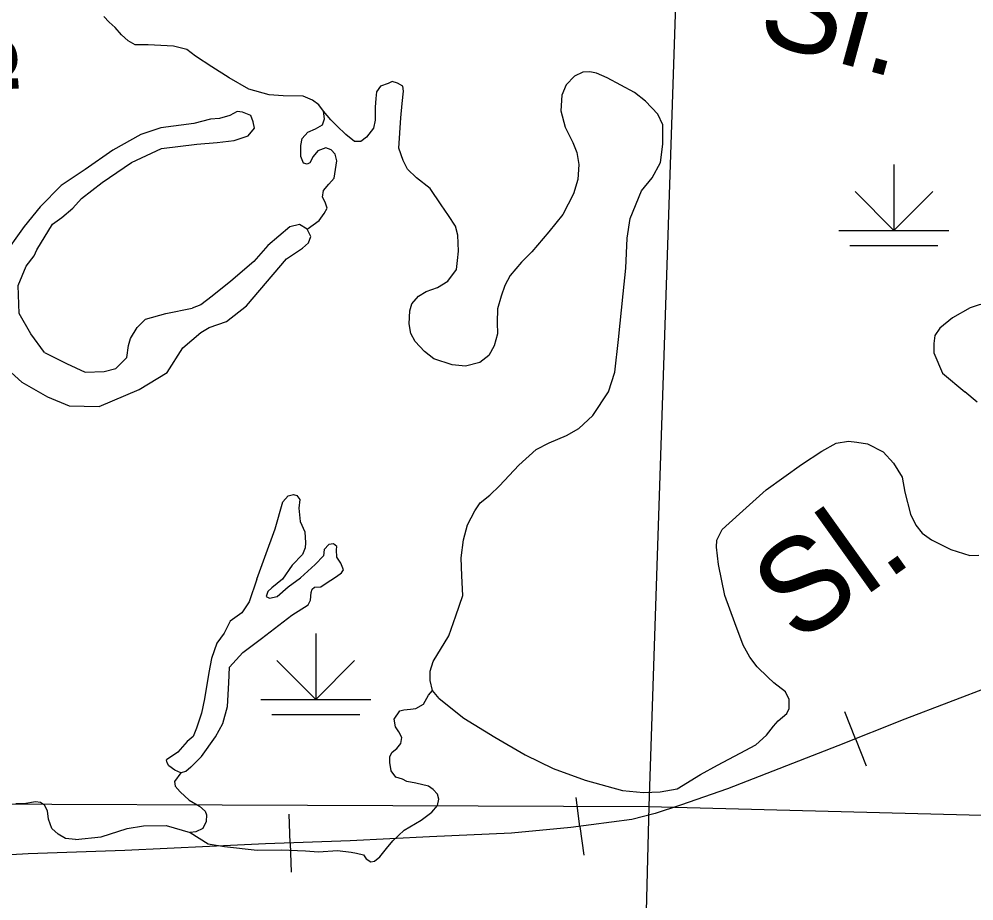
# Model space of a CAD drawing. Extents: x 8749 to 11879, y 13275 to 15339.
# Drawn here: x 10364.9 to 10451.7, y 13644.6 to 13724.7 of the extents above; entities that cross this region are included whole.
import ezdxf

# ---------------------------------------------------------------- set-up
doc = ezdxf.new("R2010")
doc.units = 0
for name, color, linetype in [('Level 35', 7, 'Continuous'), ('Level 40', 7, 'Continuous'), ('Level 44', 7, 'Continuous'), ('Level 5', 7, 'Continuous')]:
    doc.layers.add(name, color=color, linetype=linetype)

msp = doc.modelspace()

# ---------------------------------------------------------------- linework, layer by layer
at = {"layer": 'Level 35'}
for points in [[(10376.64, 13722.388), (10375.446, 13722.378), (10374.822, 13722.753), (10374.198, 13723.278), (10373.624, 13723.953), (10373.099, 13724.452), (10372.6, 13724.952)], [(10388.918, 13717.728), (10387.625, 13717.84), (10385.777, 13718.34), (10384.004, 13719.365), (10382.407, 13720.389), (10380.934, 13721.339), (10380.135, 13721.964), (10378.936, 13722.263), (10376.64, 13722.388)], [(10416.78, 13719.914), (10416.156, 13719.889), (10415.382, 13719.54), (10414.633, 13718.74), (10414.258, 13717.815), (10414.158, 13716.391), (10414.533, 13714.892), (10415.257, 13713.492), (10415.61, 13712.584)], [(10422.447, 13710.284), (10423.221, 13711.693), (10423.421, 13713.342), (10423.421, 13715.092), (10422.971, 13716.066), (10421.848, 13717.266), (10420.849, 13718.04), (10418.353, 13719.39), (10417.404, 13719.815), (10416.78, 13719.914)], [(10402.275, 13709.322), (10401.026, 13710.281), (10400.227, 13711.081), (10399.803, 13711.856), (10399.428, 13712.98), (10399.603, 13715.729), (10399.728, 13717.053), (10399.853, 13718.178), (10399.778, 13718.628), (10399.304, 13718.902), (10398.829, 13719.052), (10398.455, 13718.877), (10397.756, 13718.628), (10397.406, 13718.103), (10397.331, 13717.503), (10397.281, 13716.703), (10397.281, 13715.529), (10397.107, 13714.804), (10396.482, 13713.98), (10395.958, 13713.605), (10395.384, 13713.58), (10394.61, 13714.229), (10393.786, 13715.004), (10393.237, 13715.554), (10392.588, 13716.354), (10392.138, 13716.928), (10391.589, 13717.353), (10390.74, 13717.703), (10388.918, 13717.728)], [(10366.516, 13703.739), (10367.939, 13706.071), (10368.788, 13706.695), (10369.786, 13707.52), (10370.56, 13708.395), (10372.458, 13709.869), (10375.129, 13711.668), (10377.85, 13712.968), (10381.071, 13713.343), (10382.893, 13713.492), (10384.441, 13713.692), (10385.715, 13714.117), (10386.289, 13714.792), (10386.189, 13715.392), (10385.964, 13715.966), (10385.215, 13716.266), (10384.716, 13716.316), (10384.067, 13715.966), (10383.118, 13715.691), (10382.294, 13715.617), (10380.796, 13715.242), (10377.775, 13714.842), (10375.953, 13714.242), (10373.431, 13712.818), (10370.91, 13711.044), (10368.713, 13709.594), (10366.815, 13707.645), (10365.367, 13705.871), (10363.32, 13703.015)], [(10391.075, 13705.634), (10392.173, 13706.418), (10392.623, 13707.043), (10392.922, 13707.543), (10392.722, 13708.067), (10392.473, 13708.517), (10392.573, 13709.142), (10393.047, 13709.717), (10393.546, 13710.266), (10393.796, 13711.841), (10393.646, 13712.44), (10393.272, 13712.84), (10392.797, 13713.015), (10392.073, 13712.74), (10391.624, 13712.216), (10391.324, 13711.641), (10391.1, 13711.541), (10390.75, 13711.616), (10390.5, 13712.216), (10390.525, 13713.215), (10390.625, 13713.865), (10391.15, 13714.44), (10391.849, 13714.739), (10392.473, 13715.114), (10392.672, 13715.639), (10392.588, 13716.354)], [(10415.61, 13712.584), (10415.794, 13711.508), (10415.694, 13710.146), (10415.307, 13708.822), (10414.333, 13706.96)], [(10419.401, 13695.605), (10419.826, 13699.738), (10420.05, 13702.087), (10420.175, 13704.811), (10420.45, 13706.585), (10421.498, 13709.109), (10422.447, 13710.284)], [(10414.333, 13706.96), (10413.06, 13705.373), (10411.512, 13703.574), (10410.588, 13702.625), (10409.54, 13701.4), (10409.065, 13700.501), (10408.741, 13699.526), (10408.391, 13698.376), (10408.366, 13697.127), (10408.391, 13696.102), (10408.092, 13695.028), (10407.617, 13694.153), (10406.793, 13693.504), (10405.495, 13693.154), (10404.272, 13693.279), (10402.599, 13693.828), (10401.75, 13694.503), (10400.901, 13695.403), (10400.502, 13696.152), (10400.377, 13697.002), (10400.427, 13698.202), (10400.602, 13698.826), (10401.226, 13699.526), (10401.9, 13699.951), (10402.949, 13700.326), (10403.872, 13700.9), (10404.671, 13701.95), (10404.771, 13702.775), (10404.846, 13703.624), (10404.796, 13705.074), (10404.571, 13705.898), (10403.947, 13706.873), (10403.273, 13707.822), (10402.275, 13709.322)], [(10383.742, 13697.217), (10385.582, 13698.662), (10388.004, 13701.51), (10389.202, 13702.935), (10389.202, 13702.935), (10390.675, 13703.909), (10391.224, 13704.384), (10391.424, 13704.959), (10391.075, 13705.634), (10390.401, 13706.033), (10389.502, 13705.833), (10387.505, 13704.134), (10386.231, 13702.685), (10384.134, 13700.886), (10382.461, 13699.536), (10381.413, 13698.737), (10380.646, 13698.442)], [(10367.215, 13694.419), (10365.967, 13696.093), (10364.918, 13697.967), (10364.818, 13700.491), (10365.542, 13702.265), (10366.266, 13703.19), (10366.516, 13703.739)], [(10363.32, 13703.015), (10361.922, 13700.841), (10361.398, 13698.617), (10361.523, 13696.568), (10362.546, 13694.044), (10365.143, 13691.72), (10367.465, 13690.37), (10369.437, 13689.571), (10372.183, 13689.496), (10375.828, 13691.045), (10378.35, 13692.594), (10379.798, 13694.843), (10381.42, 13696.243), (10382.169, 13696.693), (10383.742, 13697.217)], [(10367.215, 13694.419), (10369.212, 13693.419), (10370.91, 13692.619), (10372.632, 13692.669), (10373.706, 13692.969), (10374.68, 13693.944), (10374.854, 13695.043), (10375.029, 13695.693), (10375.628, 13696.693), (10376.402, 13697.442), (10378.225, 13697.942), (10380.646, 13698.442)], [(10454.862, 13697.739), (10453.956, 13698.484), (10453.627, 13698.586), (10453.045, 13698.738), (10452.285, 13698.763), (10451.374, 13698.484), (10449.754, 13697.547), (10448.615, 13696.635), (10448.16, 13695.951), (10448.058, 13695.241), (10448.058, 13694.38), (10448.843, 13692.53), (10450.893, 13690.833)], [(10410.321, 13684.18), (10411.911, 13685.585), (10413.085, 13686.209), (10414.658, 13686.859), (10415.781, 13687.509), (10417.054, 13688.683), (10418.477, 13690.832), (10419.052, 13692.631), (10419.401, 13695.605)], [(10451.995, 13689.887), (10450.893, 13690.833)], [(10436.049, 13684.222), (10437.897, 13685.453), (10439.188, 13686.163), (10440.301, 13686.34), (10441.061, 13686.264), (10442.023, 13686.112), (10443.465, 13685.377), (10444.402, 13684.364), (10445.187, 13683.072), (10445.44, 13681.729), (10445.946, 13679.702), (10446.427, 13678.714), (10447.009, 13677.98), (10447.844, 13677.372), (10449.616, 13676.51), (10451.337, 13675.953), (10452.147, 13675.978)], [(10403.972, 13668.657), (10404.604, 13670.461), (10405.253, 13672.335), (10405.153, 13674.11), (10405.078, 13675.759), (10405.303, 13677.383), (10405.677, 13678.758), (10406.327, 13680.007), (10406.826, 13680.732), (10407.7, 13681.456), (10408.573, 13682.281), (10410.321, 13684.18)], [(10429.974, 13669.845), (10429.063, 13672.315), (10428.481, 13675.127), (10428.304, 13676.723), (10428.329, 13677.356), (10428.81, 13678.319), (10430.405, 13679.738), (10432.809, 13681.917), (10436.049, 13684.222)], [(10386.504, 13673.807), (10387.253, 13675.794), (10388.176, 13678.392), (10388.875, 13680.841), (10389.375, 13681.391), (10389.849, 13681.491), (10390.149, 13681.416), (10390.423, 13681.041), (10390.323, 13680.267), (10390.448, 13679.042), (10390.873, 13678.118), (10390.923, 13677.118), (10390.898, 13676.668), (10390.673, 13676.043), (10389.724, 13675.094), (10388.85, 13673.819), (10387.877, 13673.02), (10387.527, 13672.695), (10387.352, 13672.245), (10387.677, 13672.07), (10388.376, 13672.245), (10389.35, 13673.095), (10390.498, 13673.919), (10391.821, 13675.144), (10392.57, 13675.943)], [(10391.746, 13673.082), (10392.321, 13673.095), (10392.62, 13673.32), (10393.244, 13673.719), (10393.744, 13674.044), (10394.218, 13674.369), (10394.393, 13674.669), (10394.143, 13675.269), (10393.794, 13675.819), (10393.769, 13676.468), (10393.794, 13676.768), (10393.494, 13677.018), (10393.045, 13676.968), (10392.645, 13676.518), (10392.57, 13675.943)], [(10386.504, 13673.807), (10385.805, 13671.733), (10385.155, 13670.758), (10384.082, 13669.984), (10383.533, 13668.909), (10382.884, 13667.984), (10382.384, 13666.61), (10382.159, 13665.336), (10381.76, 13662.937), (10381.485, 13661.612), (10381.036, 13660.263), (10380.736, 13659.513), (10380.187, 13659.038), (10379.338, 13658.089), (10378.29, 13657.389)], [(10381.485, 13657.689), (10382.759, 13659.488), (10383.433, 13660.688), (10383.832, 13662.237), (10383.982, 13664.386), (10384.032, 13665.81), (10385.23, 13667.135), (10386.928, 13668.409), (10389.699, 13670.533), (10391.172, 13671.483), (10391.397, 13671.883), (10391.447, 13672.607), (10391.547, 13672.907), (10391.746, 13673.082)], [(10434.708, 13661.611), (10434.91, 13662.042), (10434.91, 13662.878), (10434.581, 13663.562), (10433.518, 13664.398), (10432.961, 13664.904), (10431.999, 13665.842), (10431.341, 13666.729), (10430.734, 13667.793), (10429.974, 13669.845)], [(10403.098, 13662.96), (10402.499, 13663.684), (10402.275, 13664.609), (10402.275, 13665.433), (10402.549, 13666.333), (10403.972, 13668.657)], [(10402.432, 13652.634), (10402.931, 13653.226), (10403.056, 13653.801), (10402.931, 13654.275), (10402.557, 13654.675), (10402.132, 13655), (10400.959, 13655.275), (10400.16, 13655.4), (10399.76, 13655.625), (10399.161, 13655.8), (10398.712, 13656.375), (10398.612, 13657.149), (10398.612, 13657.674), (10398.812, 13658.074), (10399.236, 13658.424), (10399.611, 13658.873), (10399.711, 13659.423), (10399.411, 13659.923), (10399.111, 13660.398), (10399.012, 13661.073), (10399.511, 13661.847), (10399.885, 13661.922), (10400.484, 13661.997), (10400.984, 13662.047), (10401.658, 13662.447), (10402.107, 13663.272), (10402.499, 13663.684)], [(10403.098, 13662.96), (10405.345, 13661.16), (10408.166, 13659.436), (10410.913, 13657.837), (10413.459, 13656.587), (10416.355, 13655.538), (10419.751, 13654.588), (10421.673, 13654.413), (10423.171, 13654.488), (10424.719, 13654.763), (10426.866, 13656.063), (10428.389, 13656.887), (10430.461, 13657.987), (10431.884, 13658.736), (10432.858, 13659.636), (10433.482, 13660.436), (10433.906, 13660.935), (10434.708, 13661.611)], [(10381.485, 13657.689), (10380.512, 13656.727), (10380.062, 13656.327), (10379.588, 13656.202), (10379.064, 13656.452), (10378.514, 13656.827), (10378.365, 13657.102), (10378.29, 13657.389)], [(10379.588, 13656.202), (10379.014, 13655.4), (10379.089, 13655), (10379.538, 13654.475), (10380.362, 13653.726), (10381.311, 13653.176), (10381.81, 13652.726), (10381.935, 13652.376), (10381.91, 13651.777), (10381.61, 13651.152), (10380.961, 13650.852), (10380.437, 13650.785)], [(10370.026, 13650.135), (10369.102, 13650.24), (10368.453, 13650.614), (10367.879, 13651.139), (10367.579, 13651.989), (10367.48, 13652.739), (10367.205, 13653.263), (10366.83, 13653.513), (10366.381, 13653.563), (10365.332, 13653.388), (10364.608, 13653.388)], [(10396.215, 13648.735), (10396.465, 13648.386), (10396.889, 13648.111), (10397.214, 13648.186), (10397.688, 13648.561), (10398.312, 13649.335), (10398.887, 13650.035), (10399.91, 13650.984), (10401.458, 13651.909), (10402.432, 13652.634)], [(10370.026, 13650.135), (10372.348, 13650.385), (10374.72, 13651.134), (10376.218, 13651.384), (10378.265, 13651.409), (10380.437, 13650.785), (10382.085, 13649.735), (10383.558, 13649.51), (10386.553, 13649.185), (10388.751, 13649.21), (10390.923, 13649.11), (10392.121, 13649.035), (10393.844, 13649.135), (10395.092, 13648.985), (10395.566, 13648.91), (10396.215, 13648.735)]]:
    msp.add_lwpolyline(points, dxfattribs=at)
at = {"layer": 'Level 40'}
for p, q in [((10440.948, 13659.304), (10439.973, 13661.758)), ((10440.948, 13659.304), (10441.923, 13656.851)), ((10415.892, 13651.336), (10415.551, 13653.954)), ((10389.543, 13649.821), (10389.45, 13652.459)), ((10415.892, 13651.336), (10416.233, 13648.719)), ((10389.543, 13649.821), (10389.635, 13647.182))]:
    msp.add_line(p, q, dxfattribs=at)
msp.add_lwpolyline([(10457.356, 13665.635), (10445.418, 13661.081), (10439.35, 13658.669), (10429.304, 13654.746), (10425.025, 13653.258), (10422.727, 13652.492), (10420.61, 13651.951), (10415.069, 13651.229), (10409.663, 13650.733), (10402.199, 13650.373), (10394.991, 13650.012), (10387.288, 13649.741), (10382.198, 13649.516), (10374.508, 13649.155), (10365.723, 13648.84), (10361.984, 13648.614)], dxfattribs=at)
msp.add_lwpolyline([(10457.356, 13665.635), (10445.418, 13661.081), (10439.35, 13658.669), (10429.304, 13654.746), (10425.025, 13653.258), (10422.727, 13652.492), (10420.61, 13651.951), (10415.069, 13651.229), (10409.663, 13650.733), (10402.199, 13650.373), (10394.991, 13650.012), (10387.288, 13649.741), (10382.198, 13649.516), (10374.508, 13649.155), (10365.723, 13648.84), (10361.984, 13648.614)], dxfattribs=at)
at = {"layer": 'Level 44'}
for p, q in [((10444.442, 13711.496), (10444.442, 13705.496)), ((10444.442, 13705.496), (10440.906, 13709.031)), ((10444.442, 13705.496), (10447.977, 13709.031)), ((10439.442, 13705.496), (10449.442, 13705.496)), ((10440.442, 13704.133), (10448.442, 13704.133)), ((10391.869, 13668.865), (10391.869, 13662.865)), ((10391.869, 13662.865), (10388.333, 13666.401)), ((10391.869, 13662.865), (10395.405, 13666.401)), ((10386.869, 13662.865), (10396.869, 13662.865)), ((10387.869, 13661.502), (10395.869, 13661.502))]:
    msp.add_line(p, q, dxfattribs=at)
at = {"layer": 'Level 5'}
for points in [[(10425.666, 13758.934), (10422.159, 13653.156)], [(10329.047, 13653.504), (10422.159, 13653.156)], [(10422.159, 13653.156), (10421.105, 13611.437)], [(10422.159, 13653.156), (10464.092, 13652.04)]]:
    msp.add_lwpolyline(points, dxfattribs=at)

# ---------------------------------------------------------------- texts
at = {"layer": 'Level 35'}
for s, rotation, p in [('Winding', 274.52462, (10355.24, 13757.845)), ('Sl.', 344.7907, (10431.769, 13722.817)), ('Sl.', 35.56395, (10435.647, 13667.802))]:
    msp.add_text(s, height=8.448, rotation=rotation, dxfattribs=at).set_placement(p)

doc.saveas('drawing.dxf')
